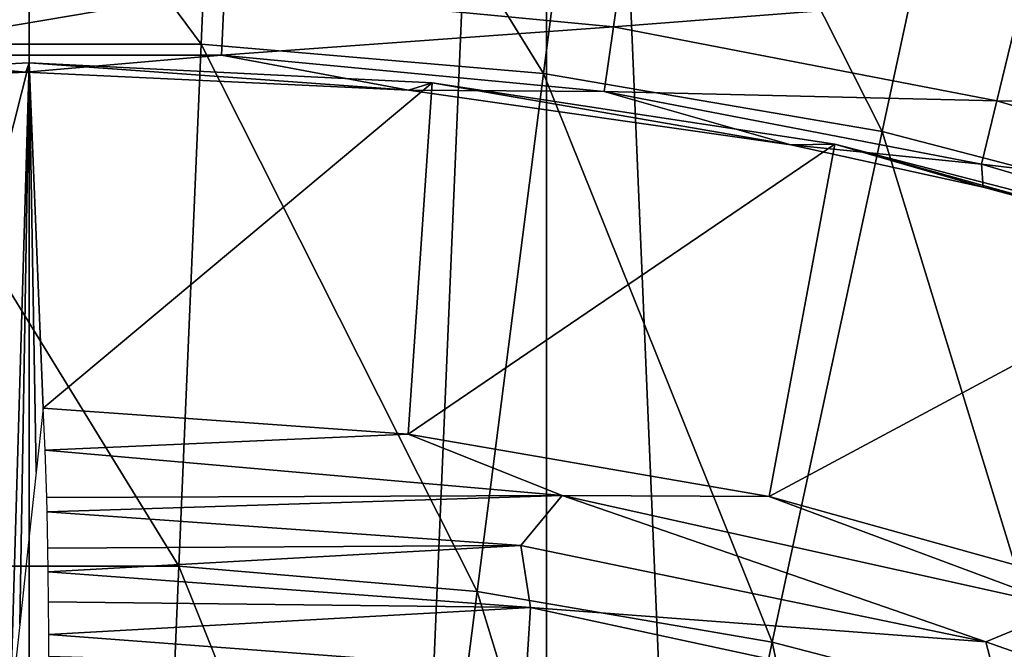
# Model space of a CAD drawing. Header units: millimetres. Extents: x -208 to -25, y 23 to 205.
# Tile 420 of 635: x -116.56 to -112.4, y 128.32 to 130.98. Entities that reach past the tile are written whole.
import ezdxf

# ---------------------------------------------------------------- set-up
doc = ezdxf.new("R2010")
doc.units = ezdxf.units.MM
doc.header["$LTSCALE"] = 65.185185
for name, color, linetype in [('3', 7, 'CONTINUOUS'), ('4', 7, 'CONTINUOUS'), ('520', 7, 'CONTINUOUS'), ('525', 7, 'CONTINUOUS'), ('526', 7, 'CONTINUOUS'), ('527', 7, 'CONTINUOUS'), ('528', 7, 'CONTINUOUS'), ('530', 7, 'CONTINUOUS'), ('546', 7, 'CONTINUOUS')]:
    doc.layers.add(name, color=color, linetype=linetype)

msp = doc.modelspace()

# ---------------------------------------------------------------- linework, layer by layer
at = {"layer": '3', "linetype": 'CONTINUOUS'}
for points in [[(-112.9471, 131.1706, 4.24), (-112.9382, 131.1689, -4.76), (-111.2044, 130.7191, 4.24), (-112.9471, 131.1706, 4.24)], [(-112.9382, 131.1689, -4.76), (-111.1912, 130.7149, -4.76), (-111.2044, 130.7191, 4.24), (-112.9382, 131.1689, -4.76)]]:
    msp.add_3dface(points, dxfattribs=at)
at = {"layer": '4', "linetype": 'CONTINUOUS'}
msp.add_3dface([(-109.3265, 131.0983, 4.24), (-112.9471, 131.1706, 4.24), (-111.2044, 130.7191, 4.24), (-109.3265, 131.0983, 4.24)], dxfattribs=at)
at = {"layer": '520', "linetype": 'CONTINUOUS'}
for points in [[(-116.5237, 130.7936, 10.3214), (-118.1812, 130.7126, 10.3214), (-116.5389, 130.7538, 11.8717), (-116.5237, 130.7936, 10.3214)], [(-114.9213, 130.678, 11.8717), (-116.5237, 130.7936, 10.3214), (-116.5389, 130.7538, 11.8717), (-114.9213, 130.678, 11.8717)], [(-114.8213, 130.7082, 10.3214), (-116.5237, 130.7936, 10.3214), (-114.9213, 130.678, 11.8717), (-114.8213, 130.7082, 10.3214)], [(-116.5389, 130.7538, 11.8717), (-118.1812, 130.7126, 10.3214), (-118.1613, 130.6746, 11.8717), (-116.5389, 130.7538, 11.8717)], [(-113.3067, 130.4461, 11.8717), (-114.8213, 130.7082, 10.3214), (-114.9213, 130.678, 11.8717), (-113.3067, 130.4461, 11.8717)], [(-113.1207, 130.4497, 10.3214), (-114.8213, 130.7082, 10.3214), (-113.3067, 130.4461, 11.8717), (-113.1207, 130.4497, 10.3214)], [(-112.4943, 130.2685, 11.8717), (-113.1207, 130.4497, 10.3214), (-113.3067, 130.4461, 11.8717), (-112.4943, 130.2685, 11.8717)], [(-111.4337, 130.0141, 10.3214), (-113.1207, 130.4497, 10.3214), (-111.6901, 130.0508, 11.8717), (-111.4337, 130.0141, 10.3214)], [(-111.6901, 130.0508, 11.8717), (-113.1207, 130.4497, 10.3214), (-112.4943, 130.2685, 11.8717), (-111.6901, 130.0508, 11.8717)]]:
    msp.add_3dface(points, dxfattribs=at)
at = {"layer": '525', "linetype": 'CONTINUOUS'}
for points in [[(-118.1812, 130.7126, 10.3214), (-116.5237, 130.7936, 10.3214), (-117.2643, 127.8684, 4.5653), (-118.1812, 130.7126, 10.3214)], [(-117.2643, 127.8684, 4.5653), (-116.5237, 130.7936, 10.3214), (-116.6048, 128.0473, 4.8817), (-117.2643, 127.8684, 4.5653)], [(-116.6048, 128.0473, 4.8817), (-116.5237, 130.7936, 10.3214), (-116.5642, 128.4208, 5.6211), (-116.6048, 128.0473, 4.8817)], [(-116.5642, 128.4208, 5.6211), (-116.5237, 130.7936, 10.3214), (-116.5237, 128.7941, 6.3605), (-116.5642, 128.4208, 5.6211)]]:
    msp.add_3dface(points, dxfattribs=at)
at = {"layer": '526', "linetype": 'CONTINUOUS'}
for points in [[(-116.4568, 129.1562, 7.5795), (-116.4649, 129.3342, 7.4307), (-114.9235, 129.2247, 7.3773), (-116.4568, 129.1562, 7.5795)], [(-114.2725, 128.965, 7.4835), (-116.4568, 129.1562, 7.5795), (-114.9235, 129.2247, 7.3773), (-114.2725, 128.965, 7.4835)], [(-113.3986, 128.9615, 7.3229), (-114.2725, 128.965, 7.4835), (-114.9235, 129.2247, 7.3773), (-113.3986, 128.9615, 7.3229)], [(-116.4568, 129.1562, 7.5795), (-114.2725, 128.965, 7.4835), (-116.4502, 128.9573, 7.6993), (-116.4568, 129.1562, 7.5795)], [(-116.4502, 128.9573, 7.6993), (-114.2725, 128.965, 7.4835), (-116.4486, 128.8967, 7.728), (-116.4502, 128.9573, 7.6993)], [(-116.4486, 128.8967, 7.728), (-114.2725, 128.965, 7.4835), (-114.4473, 128.7536, 7.6222), (-116.4486, 128.8967, 7.728)], [(-114.4473, 128.7536, 7.6222), (-114.2725, 128.965, 7.4835), (-112.4826, 128.3467, 7.5165), (-114.4473, 128.7536, 7.6222)], [(-112.135, 128.4902, 7.3699), (-114.2725, 128.965, 7.4835), (-113.3986, 128.9615, 7.3229), (-112.135, 128.4902, 7.3699)], [(-114.2725, 128.965, 7.4835), (-112.135, 128.4902, 7.3699), (-112.4826, 128.3467, 7.5165), (-114.2725, 128.965, 7.4835)], [(-111.9054, 128.5464, 7.2675), (-112.135, 128.4902, 7.3699), (-113.3986, 128.9615, 7.3229), (-111.9054, 128.5464, 7.2675)], [(-116.4486, 128.8967, 7.728), (-114.4473, 128.7536, 7.6222), (-116.4454, 128.7423, 7.7869), (-116.4486, 128.8967, 7.728)], [(-116.4454, 128.7423, 7.7869), (-114.4473, 128.7536, 7.6222), (-116.4439, 128.643, 7.8149), (-116.4454, 128.7423, 7.7869)], [(-116.4439, 128.643, 7.8149), (-114.4473, 128.7536, 7.6222), (-114.406, 128.4915, 7.7053), (-116.4439, 128.643, 7.8149)], [(-114.4473, 128.7536, 7.6222), (-112.4826, 128.3467, 7.5165), (-114.406, 128.4915, 7.7053), (-114.4473, 128.7536, 7.6222)], [(-116.4439, 128.643, 7.8149), (-114.406, 128.4915, 7.7053), (-116.4425, 128.5163, 7.8402), (-116.4439, 128.643, 7.8149)], [(-114.406, 128.4915, 7.7053), (-116.4416, 128.3777, 7.8554), (-116.4425, 128.5163, 7.8402), (-114.406, 128.4915, 7.7053)], [(-114.4238, 128.2261, 7.7449), (-116.4416, 128.3777, 7.8554), (-114.406, 128.4915, 7.7053), (-114.4238, 128.2261, 7.7449)], [(-114.4238, 128.2261, 7.7449), (-114.406, 128.4915, 7.7053), (-112.4081, 128.0619, 7.5958), (-114.4238, 128.2261, 7.7449)], [(-114.406, 128.4915, 7.7053), (-112.4826, 128.3467, 7.5165), (-112.4081, 128.0619, 7.5958), (-114.406, 128.4915, 7.7053)], [(-112.4826, 128.3467, 7.5165), (-112.135, 128.4902, 7.3699), (-110.5892, 127.6829, 7.4108), (-112.4826, 128.3467, 7.5165)], [(-116.4416, 128.3777, 7.8554), (-114.4238, 128.2261, 7.7449), (-116.4415, 128.2848, 7.8583), (-116.4416, 128.3777, 7.8554)], [(-112.4826, 128.3467, 7.5165), (-110.5892, 127.6829, 7.4108), (-112.4081, 128.0619, 7.5958), (-112.4826, 128.3467, 7.5165)]]:
    msp.add_3dface(points, dxfattribs=at)
at = {"layer": '527', "linetype": 'CONTINUOUS'}
for points in [[(-116.5237, 130.7936, 10.3214), (-114.8213, 130.7082, 10.3214), (-116.4649, 129.3342, 7.4307), (-116.5237, 130.7936, 10.3214)], [(-116.4649, 129.3342, 7.4307), (-116.4943, 129.0642, 6.8956), (-116.5237, 130.7936, 10.3214), (-116.4649, 129.3342, 7.4307)], [(-116.5237, 128.7941, 6.3605), (-116.5237, 130.7936, 10.3214), (-116.4943, 129.0642, 6.8956), (-116.5237, 128.7941, 6.3605)], [(-116.4649, 129.3342, 7.4307), (-114.8213, 130.7082, 10.3214), (-114.9235, 129.2247, 7.3773), (-116.4649, 129.3342, 7.4307)], [(-114.8213, 130.7082, 10.3214), (-113.1207, 130.4497, 10.3214), (-114.9235, 129.2247, 7.3773), (-114.8213, 130.7082, 10.3214)], [(-113.1207, 130.4497, 10.3214), (-113.3986, 128.9615, 7.3229), (-114.9235, 129.2247, 7.3773), (-113.1207, 130.4497, 10.3214)], [(-113.1207, 130.4497, 10.3214), (-111.4337, 130.0141, 10.3214), (-113.3986, 128.9615, 7.3229), (-113.1207, 130.4497, 10.3214)], [(-111.4337, 130.0141, 10.3214), (-111.9054, 128.5464, 7.2675), (-113.3986, 128.9615, 7.3229), (-111.4337, 130.0141, 10.3214)]]:
    msp.add_3dface(points, dxfattribs=at)
at = {"layer": '528', "linetype": 'CONTINUOUS'}
for points in [[(-114.0563, 130.9455, 16.5747), (-115.6987, 131.1023, 16.5747), (-113.9909, 131.4004, 18.8973), (-114.0563, 130.9455, 16.5747)], [(-112.3279, 131.0799, 18.8973), (-114.0563, 130.9455, 16.5747), (-113.9909, 131.4004, 18.8973), (-112.3279, 131.0799, 18.8973)], [(-115.6987, 131.1023, 16.5747), (-117.3354, 130.8261, 14.2233), (-117.3486, 131.1023, 16.5747), (-115.6987, 131.1023, 16.5747)], [(-115.7119, 130.8261, 14.2233), (-117.3354, 130.8261, 14.2233), (-115.6987, 131.1023, 16.5747), (-115.7119, 130.8261, 14.2233)], [(-114.0563, 130.9455, 16.5747), (-115.7119, 130.8261, 14.2233), (-115.6987, 131.1023, 16.5747), (-114.0563, 130.9455, 16.5747)], [(-112.4363, 130.6332, 16.5747), (-114.0563, 130.9455, 16.5747), (-112.3279, 131.0799, 18.8973), (-112.4363, 130.6332, 16.5747)], [(-110.7029, 130.6028, 18.8973), (-112.4363, 130.6332, 16.5747), (-112.3279, 131.0799, 18.8973), (-110.7029, 130.6028, 18.8973)], [(-114.0957, 130.6718, 14.2233), (-115.7119, 130.8261, 14.2233), (-114.0563, 130.9455, 16.5747), (-114.0957, 130.6718, 14.2233)], [(-112.4363, 130.6332, 16.5747), (-114.0957, 130.6718, 14.2233), (-114.0563, 130.9455, 16.5747), (-112.4363, 130.6332, 16.5747)], [(-116.5389, 130.7538, 11.8717), (-118.1613, 130.6746, 11.8717), (-117.3354, 130.8261, 14.2233), (-116.5389, 130.7538, 11.8717)], [(-115.7119, 130.8261, 14.2233), (-116.5389, 130.7538, 11.8717), (-117.3354, 130.8261, 14.2233), (-115.7119, 130.8261, 14.2233)], [(-114.9213, 130.678, 11.8717), (-116.5389, 130.7538, 11.8717), (-115.7119, 130.8261, 14.2233), (-114.9213, 130.678, 11.8717)], [(-114.0957, 130.6718, 14.2233), (-114.9213, 130.678, 11.8717), (-115.7119, 130.8261, 14.2233), (-114.0957, 130.6718, 14.2233)], [(-113.3067, 130.4461, 11.8717), (-114.9213, 130.678, 11.8717), (-114.0957, 130.6718, 14.2233), (-113.3067, 130.4461, 11.8717)], [(-112.5015, 130.3645, 14.2233), (-113.3067, 130.4461, 11.8717), (-114.0957, 130.6718, 14.2233), (-112.5015, 130.3645, 14.2233)], [(-112.5015, 130.3645, 14.2233), (-114.0957, 130.6718, 14.2233), (-112.4363, 130.6332, 16.5747), (-112.5015, 130.3645, 14.2233)], [(-110.8533, 130.1684, 16.5747), (-112.5015, 130.3645, 14.2233), (-112.4363, 130.6332, 16.5747), (-110.8533, 130.1684, 16.5747)], [(-110.8533, 130.1684, 16.5747), (-112.4363, 130.6332, 16.5747), (-110.7029, 130.6028, 18.8973), (-110.8533, 130.1684, 16.5747)], [(-112.4943, 130.2685, 11.8717), (-113.3067, 130.4461, 11.8717), (-112.5015, 130.3645, 14.2233), (-112.4943, 130.2685, 11.8717)], [(-110.9437, 129.9071, 14.2233), (-112.4943, 130.2685, 11.8717), (-112.5015, 130.3645, 14.2233), (-110.9437, 129.9071, 14.2233)], [(-110.9437, 129.9071, 14.2233), (-112.5015, 130.3645, 14.2233), (-110.8533, 130.1684, 16.5747), (-110.9437, 129.9071, 14.2233)], [(-111.6901, 130.0508, 11.8717), (-112.4943, 130.2685, 11.8717), (-110.9437, 129.9071, 14.2233), (-111.6901, 130.0508, 11.8717)]]:
    msp.add_3dface(points, dxfattribs=at)
at = {"layer": '530', "linetype": 'CONTINUOUS'}
for points in [[(-117.2495, 130.8715, 72.5944), (-115.7978, 130.8715, 72.5944), (-117.3377, 132.9483, 71.0583), (-117.2495, 130.8715, 72.5944)], [(-117.3377, 132.9483, 71.0583), (-115.7978, 130.8715, 72.5944), (-115.7096, 132.9483, 71.0583), (-117.3377, 132.9483, 71.0583)], [(-115.7978, 130.8715, 72.5944), (-114.3514, 130.7484, 72.5944), (-115.7096, 132.9483, 71.0583), (-115.7978, 130.8715, 72.5944)], [(-115.7096, 132.9483, 71.0583), (-114.3514, 130.7484, 72.5944), (-114.0874, 132.8103, 71.0583), (-115.7096, 132.9483, 71.0583)], [(-114.3514, 130.7484, 72.5944), (-112.9206, 130.5031, 72.5944), (-114.0874, 132.8103, 71.0583), (-114.3514, 130.7484, 72.5944)], [(-114.0874, 132.8103, 71.0583), (-112.9206, 130.5031, 72.5944), (-112.4827, 132.5351, 71.0583), (-114.0874, 132.8103, 71.0583)], [(-112.9206, 130.5031, 72.5944), (-111.5158, 130.1373, 72.5944), (-112.4827, 132.5351, 71.0583), (-112.9206, 130.5031, 72.5944)], [(-112.4827, 132.5351, 71.0583), (-111.5158, 130.1373, 72.5944), (-110.9071, 132.1249, 71.0583), (-112.4827, 132.5351, 71.0583)], [(-117.1559, 128.6672, 73.9409), (-115.8915, 128.6672, 73.9409), (-117.2495, 130.8715, 72.5944), (-117.1559, 128.6672, 73.9409)], [(-117.2495, 130.8715, 72.5944), (-115.8915, 128.6672, 73.9409), (-115.7978, 130.8715, 72.5944), (-117.2495, 130.8715, 72.5944)], [(-115.8915, 128.6672, 73.9409), (-114.6316, 128.56, 73.9409), (-115.7978, 130.8715, 72.5944), (-115.8915, 128.6672, 73.9409)], [(-115.7978, 130.8715, 72.5944), (-114.6316, 128.56, 73.9409), (-114.3514, 130.7484, 72.5944), (-115.7978, 130.8715, 72.5944)], [(-114.6316, 128.56, 73.9409), (-113.3854, 128.3463, 73.9409), (-114.3514, 130.7484, 72.5944), (-114.6316, 128.56, 73.9409)], [(-114.3514, 130.7484, 72.5944), (-113.3854, 128.3463, 73.9409), (-112.9206, 130.5031, 72.5944), (-114.3514, 130.7484, 72.5944)], [(-113.3854, 128.3463, 73.9409), (-112.1618, 128.0277, 73.9409), (-112.9206, 130.5031, 72.5944), (-113.3854, 128.3463, 73.9409)], [(-112.9206, 130.5031, 72.5944), (-112.1618, 128.0277, 73.9409), (-111.5158, 130.1373, 72.5944), (-112.9206, 130.5031, 72.5944)], [(-117.0575, 126.3527, 75.0872), (-115.9898, 126.3527, 75.0872), (-117.1559, 128.6672, 73.9409), (-117.0575, 126.3527, 75.0872)], [(-117.1559, 128.6672, 73.9409), (-115.9898, 126.3527, 75.0872), (-115.8915, 128.6672, 73.9409), (-117.1559, 128.6672, 73.9409)], [(-115.9898, 126.3527, 75.0872), (-114.9259, 126.2622, 75.0872), (-115.8915, 128.6672, 73.9409), (-115.9898, 126.3527, 75.0872)], [(-115.8915, 128.6672, 73.9409), (-114.9259, 126.2622, 75.0872), (-114.6316, 128.56, 73.9409), (-115.8915, 128.6672, 73.9409)], [(-114.9259, 126.2622, 75.0872), (-113.8735, 126.0817, 75.0872), (-114.6316, 128.56, 73.9409), (-114.9259, 126.2622, 75.0872)], [(-114.6316, 128.56, 73.9409), (-113.8735, 126.0817, 75.0872), (-113.3854, 128.3463, 73.9409), (-114.6316, 128.56, 73.9409)], [(-113.8735, 126.0817, 75.0872), (-112.8402, 125.8127, 75.0872), (-113.3854, 128.3463, 73.9409), (-113.8735, 126.0817, 75.0872)], [(-113.3854, 128.3463, 73.9409), (-112.8402, 125.8127, 75.0872), (-112.1618, 128.0277, 73.9409), (-113.3854, 128.3463, 73.9409)]]:
    msp.add_3dface(points, dxfattribs=at)
at = {"layer": '546', "linetype": 'CONTINUOUS'}
for points in [[(-118.7058, 139.4422, -167.76), (-116.5237, 139.5348, -167.76), (-118.845, 88.1397, -167.76), (-118.7058, 139.4422, -167.76)], [(-118.845, 88.1397, -167.76), (-116.5237, 139.5348, -167.76), (-116.5237, 88.0348, -167.76), (-118.845, 88.1397, -167.76)], [(-116.5237, 139.5348, -167.76), (-114.3393, 139.4419, -167.76), (-116.5237, 88.0348, -167.76), (-116.5237, 139.5348, -167.76)], [(-116.5237, 88.0348, -167.76), (-114.3393, 139.4419, -167.76), (-114.3416, 88.1275, -167.76), (-116.5237, 88.0348, -167.76)], [(-114.3416, 88.1275, -167.76), (-114.3393, 139.4419, -167.76), (-112.1791, 88.4041, -167.76), (-114.3416, 88.1275, -167.76)], [(-114.3393, 139.4419, -167.76), (-112.1785, 139.1655, -167.76), (-112.1791, 88.4041, -167.76), (-114.3393, 139.4419, -167.76)]]:
    msp.add_3dface(points, dxfattribs=at)

doc.saveas('drawing.dxf')
